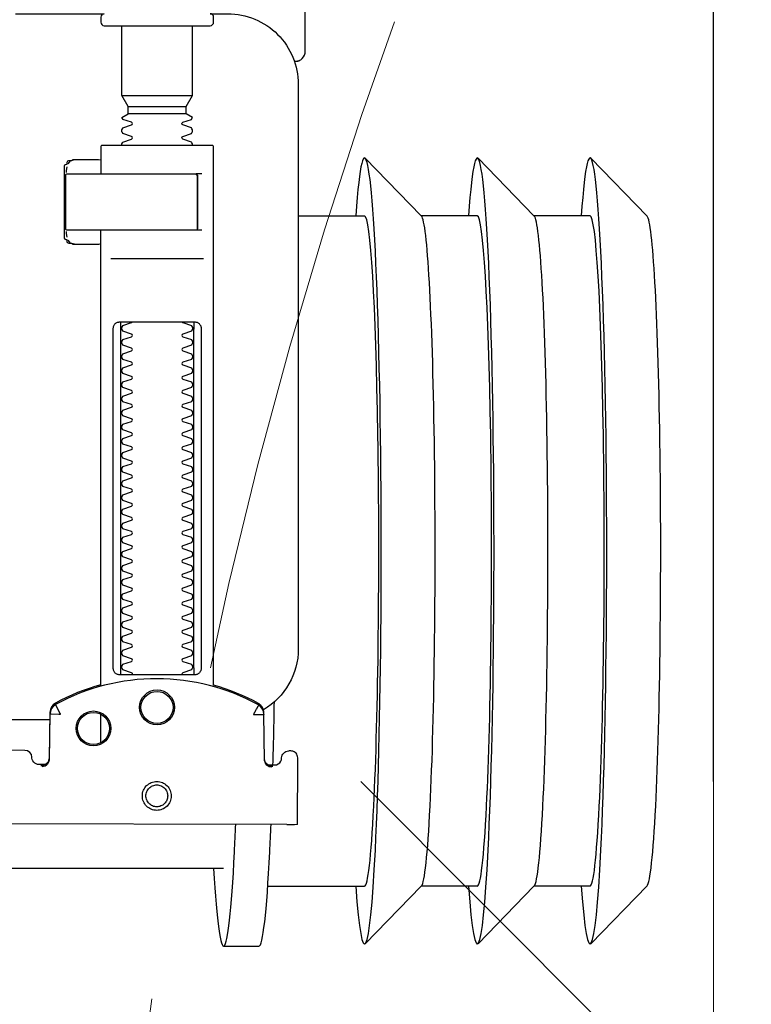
# Model space of a CAD drawing. Header units: millimetres. Extents: x 15214 to 140083, y -437840 to -79279.
# Tile 426 of 656: x 59481 to 59492, y -194631 to -194617. Entities that reach past the tile are written whole.
import ezdxf

# ---------------------------------------------------------------- set-up
doc = ezdxf.new("R2010")
doc.units = ezdxf.units.MM
doc.linetypes.add('HIDDEN2', pattern=[4.7625, 3.175, -1.5875])
doc.layers.get('0').update_dxf_attribs({"lineweight": 0})
doc.layers.add('0-wypos-sanitarne', color=1, linetype='Continuous')
doc.layers.add('Wyburzenia', color=7, linetype='Continuous', lineweight=13, true_color=0xb0b0b0)
doc.layers.add('WYMIAROWANIE', color=1, linetype='Continuous', lineweight=13)
doc.styles.add('TXT', font='simplex.shx')
doc.dimstyles.new('DIM50', dxfattribs={"dimscale": 5, "dimtxt": 2, "dimasz": 1, "dimexe": 0, "dimexo": 0, "dimgap": 0.5, "dimtad": 1, "dimdec": 4, "dimrnd": 0.5, "dimdsep": 46, "dimtxsty": 'TXT', "dimblk": 'TICK1', "dimblk1": 'TICK1', "dimblk2": 'TICK1', "dimsah": 1, "dimcen": 0, "dimse1": 1, "dimse2": 1, "dimclrd": 1, "dimclre": 7, "dimclrt": 9, "dimadec": 0, "dimazin": 0, "dimtfac": 1, "dimtdec": 4, "dimtmove": 2, "dimatfit": 3, "dimldrblk": 'TICK1', "dimfxl": 1, "dimtolj": 1, "dimarcsym": 0})

# ---------------------------------------------------------------- blocks, each defined once
blk = doc.blocks.new('TICK1')
at = {"color": 0}
for p, q in [((0, -1.4), (0, 1.4)), ((0, 0), (-1, 0))]:
    blk.add_line(p, q, dxfattribs=at)
at = {"color": 2}
blk.add_line((-1, -1), (1, 1), dxfattribs=at)
blk = doc.blocks.new('*D40')
at = {"layer": 'DEFPOINTS', "color": 0, "transparency": 16777216}
for p in [(59491.23, -194548.588), (59530.873, -194548.588), (59461.873, -194632.588)]:
    blk.add_point(p, dxfattribs=at)
at = {"layer": 'WYMIAROWANIE', "color": 1, "lineweight": -2, "transparency": 16777216}
blk.add_line((59491.23, -194627.588), (59491.23, -194553.588), dxfattribs=at)
at = {"layer": 'WYMIAROWANIE', "color": 1, "lineweight": -2, "transparency": 16777216, "xscale": 5, "yscale": 5, "zscale": 5}
for p, rotation in [((59491.23, -194548.588), 90), ((59491.23, -194632.588), 270)]:
    blk.add_blockref('TICK1', p, dxfattribs=dict(at, rotation=rotation))
at = {"layer": 'WYMIAROWANIE', "color": 9, "transparency": 16777216, "insert": (59484.98, -194590.588), "char_height": 7.5, "attachment_point": 5, "rotation": 90, "style": 'TXT'}
blk.add_mtext('\\A1;84', dxfattribs=at)
blk = doc.blocks.new('99400_TOP')
for points in [[(-0.24944, 0.17326), (-0.24147, 0.18145)], [(-0.24136, 0.17331), (-0.23341, 0.17331), (-0.22548, 0.18145)], [(-0.22538, 0.17331), (-0.21743, 0.17331), (-0.2095, 0.18145)], [(-0.18941, 0.18181), (-0.19441, 0.18181)], [(-0.19567, 0.17331), (-0.20939, 0.17331)], [(-0.18941, 0.17081), (-0.04454, 0.17081), (-0.04035, 0.17071), (-0.03616, 0.17042), (-0.032, 0.16993), (-0.02786, 0.16925), (-0.02376, 0.16837), (-0.0197, 0.16731), (-0.0157, 0.16606), (-0.01176, 0.16462), (-0.00789, 0.163), (-0.0041, 0.1612), (-0.0004, 0.15923), (0.0032, 0.15708), (0.00671, 0.15478), (0.0101, 0.1523), (0.01337, 0.14968)], [(-0.19839, 0.16455), (-0.11148, 0.16437)], [(-0.19593, 0.15629), (-0.19608, 0.15629), (-0.19638, 0.15629), (-0.19593, 0.1562), (-0.19577, 0.15614), (-0.19563, 0.15605), (-0.19551, 0.15594), (-0.1954, 0.15581), (-0.19532, 0.15567), (-0.19526, 0.15551), (-0.19523, 0.15535)], [(-0.16479, 0.14865), (-0.16466, 0.1552), (-0.16464, 0.15536), (-0.1646, 0.15551), (-0.16454, 0.15566), (-0.16445, 0.15579), (-0.16435, 0.15591), (-0.16422, 0.15601), (-0.16408, 0.15609), (-0.16394, 0.15614), (-0.16348, 0.15622), (-0.1638, 0.15623), (-0.16395, 0.15623)], [(-0.172, 0.15297), (-0.172, 0.14892)], [(0.16493, 0.14968), (-0.16477, 0.14968)], [(-0.172, 0.14497), (-0.172, 0.08036)], [(-0.1852, 0.14236), (-0.1852, 0.09436)], [(-0.1748, 0.09436), (-0.1748, 0.14236)], [(-0.17342, 0.08436), (-0.18658, 0.08436)], [(-0.172, 0.0823), (-0.17167, 0.08236), (-0.1682, 0.08236), (-0.16809, 0.08236), (-0.16798, 0.08234), (-0.16789, 0.08225), (-0.16779, 0.08224), (-0.16762, 0.08223), (-0.16752, 0.08223), (-0.16741, 0.08221), (-0.1673, 0.08214), (-0.16725, 0.082), (-0.16725, 0.08174), (-0.16711, 0.08172), (-0.16701, 0.08168), (-0.16693, 0.08162), (-0.16687, 0.08148), (-0.16687, 0.07124), (-0.16691, 0.07111), (-0.16701, 0.07103), (-0.16725, 0.07098), (-0.16725, 0.07071), (-0.16728, 0.07061), (-0.16735, 0.07054), (-0.16746, 0.0705), (-0.16762, 0.07049), (-0.16775, 0.07048), (-0.16789, 0.07046), (-0.16797, 0.07039), (-0.16807, 0.07036), (-0.1682, 0.07036), (-0.17167, 0.07036), (-0.172, 0.07041)], [(-0.16829, 0.08235), (-0.16772, 0.08221), (-0.16738, 0.08176)], [(-0.16723, 0.08135), (-0.16714, 0.08082), (-0.16713, 0.08055)], [(-0.18633, 0.08036), (-0.17526, 0.08036), (-0.17367, 0.08036)], [(-0.24944, 0.07835), (-0.24147, 0.07016)], [(-0.24136, 0.07831), (-0.23341, 0.07831), (-0.22548, 0.07016)], [(-0.22538, 0.07831), (-0.21743, 0.07831), (-0.2095, 0.07016)], [(-0.2, 0.07831), (-0.20939, 0.07831)], [(-0.18633, 0.07236), (-0.1855, 0.07236), (-0.18567, 0.07246), (-0.1857, 0.07256)], [(-0.16713, 0.07216), (-0.16714, 0.0719), (-0.16723, 0.07137)], [(-0.16738, 0.07096), (-0.16772, 0.07051), (-0.16829, 0.07036)], [(-0.1841, 0.06388), (-0.1759, 0.06388)], [(-0.1759, 0.06282), (-0.1841, 0.06282)], [(-0.175, 0.06126), (-0.185, 0.06126)], [(-0.20001, 0.05638), (-0.19987, 0.05642), (-0.19976, 0.05645), (-0.19962, 0.05647), (-0.19948, 0.05647)], [(-0.20099, 0.05497), (-0.20099, 0.00998)]]:
    blk.add_lwpolyline(points)
for points in [[(-0.19989, 0.16454), (-0.19995, 0.15554, 0.009369), (-0.19993, 0.15511), (-0.19991, 0.15494), (-0.19986, 0.15477), (-0.19978, 0.15461), (-0.19968, 0.15447), (-0.19955, 0.15435), (-0.1994, 0.15426), (-0.19924, 0.15419), (-0.19907, 0.15415), (-0.19895, 0.15414), (-0.1988, 0.15414)], [(-0.16412, 0.15607), (-0.16324, 0.15607), (-0.16303, 0.15604), (-0.16282, 0.15598), (-0.16264, 0.15587), (-0.16249, 0.15572), (-0.16236, 0.15555), (-0.16228, 0.15535), (-0.16224, 0.15515, 0.002299), (-0.16224, 0.15503, 0.40455), (-0.16124, 0.15406), (-0.11145, 0.15396)], [(-0.19623, 0.15644), (-0.19587, 0.15638), (-0.19555, 0.15617), (-0.19533, 0.15585), (-0.19523, 0.1555), (-0.19513, 0.14894), (-0.19513, 0.14888, 0.265347), (-0.19435, 0.14762, 0.125711), (-0.17997, 0.14391, 0.125711), (-0.16558, 0.14756, 0.26954), (-0.16479, 0.14885), (-0.16467, 0.1554), (-0.16464, 0.15562), (-0.16456, 0.15583), (-0.16444, 0.15601), (-0.16428, 0.15617), (-0.16409, 0.15628), (-0.16388, 0.15635), (-0.16368, 0.15638)], [(-0.19576, 0.15613), (-0.19665, 0.15613, 0.282591), (-0.19753, 0.15558), (-0.19757, 0.15549), (-0.19761, 0.15538), (-0.19763, 0.15529), (-0.19764, 0.15514, -0.415352), (-0.19864, 0.15414)], [(-0.15993, 0.04968), (-0.17248, 0.04968, 0.405519), (-0.172, 0.05018), (-0.172, 0.05088, 0.414214), (-0.1725, 0.05138), (-0.1875, 0.05138, 0.414214), (-0.188, 0.05088), (-0.188, 0.05018, 0.405519), (-0.18751, 0.04968), (-0.19, 0.04968, -0.414214), (-0.2, 0.05968), (-0.2, 0.13968, -0.266001), (-0.19506, 0.1483)], [(-0.19512, 0.14869), (-0.19511, 0.1485), (-0.19509, 0.1484), (-0.19506, 0.1483), (-0.19503, 0.1482), (-0.19498, 0.1481), (-0.19493, 0.148), (-0.19488, 0.14791), (-0.19482, 0.14782), (-0.19475, 0.14774), (-0.19467, 0.14766), (-0.1946, 0.14759), (-0.19451, 0.14753), (-0.19443, 0.14747), (-0.19434, 0.14742), (-0.19358, 0.14701), (-0.19281, 0.14663), (-0.19203, 0.14628), (-0.19124, 0.14594), (-0.19044, 0.14563), (-0.18964, 0.14534), (-0.18882, 0.14507), (-0.188, 0.14483), (-0.188, 0.06856, 0.414214), (-0.1878, 0.06836), (-0.17545, 0.06836), (-0.1722, 0.06836, 0.414214), (-0.172, 0.06856), (-0.172, 0.07236)], [(-0.172, 0.14478), (-0.17117, 0.14502), (-0.17034, 0.14528), (-0.16952, 0.14557), (-0.16871, 0.14588), (-0.16791, 0.14622), (-0.16712, 0.14657), (-0.16635, 0.14695), (-0.16558, 0.14736), (-0.16557, 0.14736, 0.269546), (-0.16479, 0.14865)], [(-0.18353, 0.09336, 0.182836), (-0.18364, 0.09345), (-0.18485, 0.09386, 0.050055), (-0.185, 0.09412), (-0.185, 0.0944, 0.050055), (-0.18485, 0.09466), (-0.18364, 0.09507, 0.719897), (-0.18364, 0.09545), (-0.18485, 0.09586, 0.050055), (-0.185, 0.09612), (-0.185, 0.0964, 0.050055), (-0.18485, 0.09666), (-0.18364, 0.09707, 0.719897), (-0.18364, 0.09745), (-0.18485, 0.09786, 0.050055), (-0.185, 0.09812), (-0.185, 0.0984, 0.050055), (-0.18485, 0.09866), (-0.18364, 0.09907, 0.719897), (-0.18364, 0.09945), (-0.18485, 0.09986, 0.050055), (-0.185, 0.10012), (-0.185, 0.1004, 0.050055), (-0.18485, 0.10066), (-0.18364, 0.10107, 0.719897), (-0.18364, 0.10145), (-0.18485, 0.10186, 0.050055), (-0.185, 0.10212), (-0.185, 0.1024, 0.050055), (-0.18485, 0.10266), (-0.18364, 0.10307, 0.719897), (-0.18364, 0.10345), (-0.18485, 0.10386, 0.050055), (-0.185, 0.10412), (-0.185, 0.1044, 0.050055), (-0.18485, 0.10466), (-0.18364, 0.10507, 0.719897), (-0.18364, 0.10545), (-0.18485, 0.10586, 0.050055), (-0.185, 0.10612), (-0.185, 0.1064, 0.050055), (-0.18485, 0.10666), (-0.18364, 0.10707, 0.719897), (-0.18364, 0.10745), (-0.18485, 0.10786, 0.050055), (-0.185, 0.10812), (-0.185, 0.1084, 0.050055), (-0.18485, 0.10866), (-0.18364, 0.10907, 0.719897), (-0.18364, 0.10945), (-0.18485, 0.10986, 0.050055), (-0.185, 0.11012), (-0.185, 0.1104, 0.050055), (-0.18485, 0.11066), (-0.18364, 0.11107, 0.719897), (-0.18364, 0.11145), (-0.18485, 0.11186, 0.050055), (-0.185, 0.11212), (-0.185, 0.1124, 0.050055), (-0.18485, 0.11266), (-0.18364, 0.11307, 0.719897), (-0.18364, 0.11345), (-0.18485, 0.11386, 0.050055), (-0.185, 0.11412), (-0.185, 0.1144, 0.050055), (-0.18485, 0.11466), (-0.18364, 0.11507, 0.719897), (-0.18364, 0.11545), (-0.18485, 0.11586, 0.050055), (-0.185, 0.11612), (-0.185, 0.1164, 0.050055), (-0.18485, 0.11666), (-0.18364, 0.11707, 0.719897), (-0.18364, 0.11745), (-0.18485, 0.11786, 0.050055), (-0.185, 0.11812), (-0.185, 0.1184, 0.050055), (-0.18485, 0.11866), (-0.18364, 0.11907, 0.719897), (-0.18364, 0.11945), (-0.18485, 0.11986, 0.050055), (-0.185, 0.12012), (-0.185, 0.1204, 0.050055), (-0.18485, 0.12066), (-0.18364, 0.12107, 0.719897), (-0.18364, 0.12145), (-0.18485, 0.12186, 0.050055), (-0.185, 0.12212), (-0.185, 0.1224, 0.050055), (-0.18485, 0.12266), (-0.18364, 0.12307, 0.719897), (-0.18364, 0.12345), (-0.18485, 0.12386, 0.050055), (-0.185, 0.12412), (-0.185, 0.1244, 0.050055), (-0.18485, 0.12466), (-0.18364, 0.12507, 0.719897), (-0.18364, 0.12545), (-0.18485, 0.12586, 0.050055), (-0.185, 0.12612), (-0.185, 0.1264, 0.050055), (-0.18485, 0.12666), (-0.18364, 0.12707, 0.719897), (-0.18364, 0.12745), (-0.18485, 0.12786, 0.050055), (-0.185, 0.12812), (-0.185, 0.1284, 0.050055), (-0.18485, 0.12866), (-0.18364, 0.12907, 0.719897), (-0.18364, 0.12945), (-0.18485, 0.12986, 0.050055), (-0.185, 0.13012), (-0.185, 0.1304, 0.050055), (-0.18485, 0.13066), (-0.18364, 0.13107, 0.719897), (-0.18364, 0.13145), (-0.18485, 0.13186, 0.050055), (-0.185, 0.13212), (-0.185, 0.1324, 0.050055), (-0.18485, 0.13266), (-0.18364, 0.13307, 0.719897), (-0.18364, 0.13345), (-0.18485, 0.13386, 0.050055), (-0.185, 0.13412), (-0.185, 0.1344, 0.050055), (-0.18485, 0.13466), (-0.18364, 0.13507, 0.719897), (-0.18364, 0.13545), (-0.18485, 0.13586, 0.050055), (-0.185, 0.13612), (-0.185, 0.1364, 0.050055), (-0.18485, 0.13666), (-0.18364, 0.13707, 0.719897), (-0.18364, 0.13745), (-0.18485, 0.13786, 0.050055), (-0.185, 0.13812), (-0.185, 0.1384, 0.050055), (-0.18485, 0.13866), (-0.18364, 0.13907, 0.719897), (-0.18364, 0.13945), (-0.18485, 0.13986, 0.050055), (-0.185, 0.14012), (-0.185, 0.1404, 0.050055), (-0.18485, 0.14066), (-0.18364, 0.14107, 0.719897), (-0.18364, 0.14145), (-0.18485, 0.14186, 0.050055), (-0.185, 0.14212), (-0.185, 0.1424, 0.050055), (-0.18485, 0.14266), (-0.18364, 0.14307, 0.474594), (-0.18353, 0.14336)], [(-0.17647, 0.14336, 0.474594), (-0.17636, 0.14307), (-0.17514, 0.14266, 0.050055), (-0.175, 0.1424), (-0.175, 0.14212, 0.050055), (-0.17514, 0.14186), (-0.17636, 0.14145, 0.719897), (-0.17636, 0.14107), (-0.17514, 0.14066, 0.050055), (-0.175, 0.1404), (-0.175, 0.14012, 0.050055), (-0.17514, 0.13986), (-0.17636, 0.13945, 0.719897), (-0.17636, 0.13907), (-0.17514, 0.13866, 0.050055), (-0.175, 0.1384), (-0.175, 0.13812, 0.050055), (-0.17514, 0.13786), (-0.17636, 0.13745, 0.719897), (-0.17636, 0.13707), (-0.17514, 0.13666, 0.050055), (-0.175, 0.1364), (-0.175, 0.13612, 0.050055), (-0.17514, 0.13586), (-0.17636, 0.13545, 0.719897), (-0.17636, 0.13507), (-0.17514, 0.13466, 0.050055), (-0.175, 0.1344), (-0.175, 0.13412, 0.050055), (-0.17514, 0.13386), (-0.17636, 0.13345, 0.719897), (-0.17636, 0.13307), (-0.17514, 0.13266, 0.050055), (-0.175, 0.1324), (-0.175, 0.13212, 0.050055), (-0.17514, 0.13186), (-0.17636, 0.13145, 0.719897), (-0.17636, 0.13107), (-0.17514, 0.13066, 0.050055), (-0.175, 0.1304), (-0.175, 0.13012, 0.050055), (-0.17514, 0.12986), (-0.17636, 0.12945, 0.719897), (-0.17636, 0.12907), (-0.17514, 0.12866, 0.050055), (-0.175, 0.1284), (-0.175, 0.12812, 0.050055), (-0.17514, 0.12786), (-0.17636, 0.12745, 0.719897), (-0.17636, 0.12707), (-0.17514, 0.12666, 0.050055), (-0.175, 0.1264), (-0.175, 0.12612, 0.050055), (-0.17514, 0.12586), (-0.17636, 0.12545, 0.719897), (-0.17636, 0.12507), (-0.17514, 0.12466, 0.050055), (-0.175, 0.1244), (-0.175, 0.12412, 0.050055), (-0.17514, 0.12386), (-0.17636, 0.12345, 0.719897), (-0.17636, 0.12307), (-0.17514, 0.12266, 0.050055), (-0.175, 0.1224), (-0.175, 0.12212, 0.050055), (-0.17514, 0.12186), (-0.17636, 0.12145, 0.719897), (-0.17636, 0.12107), (-0.17514, 0.12066, 0.050055), (-0.175, 0.1204), (-0.175, 0.12012, 0.050055), (-0.17514, 0.11986), (-0.17636, 0.11945, 0.719897), (-0.17636, 0.11907), (-0.17514, 0.11866, 0.050055), (-0.175, 0.1184), (-0.175, 0.11812, 0.050055), (-0.17514, 0.11786), (-0.17636, 0.11745, 0.719897), (-0.17636, 0.11707), (-0.17514, 0.11666, 0.050055), (-0.175, 0.1164), (-0.175, 0.11612, 0.050055), (-0.17514, 0.11586), (-0.17636, 0.11545, 0.719897), (-0.17636, 0.11507), (-0.17514, 0.11466, 0.050055), (-0.175, 0.1144), (-0.175, 0.11412, 0.050055), (-0.17514, 0.11386), (-0.17636, 0.11345, 0.719897), (-0.17636, 0.11307), (-0.17514, 0.11266, 0.050055), (-0.175, 0.1124), (-0.175, 0.11212, 0.050055), (-0.17514, 0.11186), (-0.17636, 0.11145, 0.719897), (-0.17636, 0.11107), (-0.17514, 0.11066, 0.050055), (-0.175, 0.1104), (-0.175, 0.11012, 0.050055), (-0.17514, 0.10986), (-0.17636, 0.10945, 0.719897), (-0.17636, 0.10907), (-0.17514, 0.10866, 0.050055), (-0.175, 0.1084), (-0.175, 0.10812, 0.050055), (-0.17514, 0.10786), (-0.17636, 0.10745, 0.719897), (-0.17636, 0.10707), (-0.17514, 0.10666, 0.050055), (-0.175, 0.1064), (-0.175, 0.10612, 0.050055), (-0.17514, 0.10586), (-0.17636, 0.10545, 0.719897), (-0.17636, 0.10507), (-0.17514, 0.10466, 0.050055), (-0.175, 0.1044), (-0.175, 0.10412, 0.050055), (-0.17514, 0.10386), (-0.17636, 0.10345, 0.719897), (-0.17636, 0.10307), (-0.17514, 0.10266, 0.050055), (-0.175, 0.1024), (-0.175, 0.10212, 0.050055), (-0.17514, 0.10186), (-0.17636, 0.10145, 0.719897), (-0.17636, 0.10107), (-0.17514, 0.10066, 0.050055), (-0.175, 0.1004), (-0.175, 0.10012, 0.050055), (-0.17514, 0.09986), (-0.17636, 0.09945, 0.719897), (-0.17636, 0.09907), (-0.17514, 0.09866, 0.050055), (-0.175, 0.0984), (-0.175, 0.09812, 0.050055), (-0.17514, 0.09786), (-0.17636, 0.09745, 0.719897), (-0.17636, 0.09707), (-0.17514, 0.09666, 0.050055), (-0.175, 0.0964), (-0.175, 0.09612, 0.050055), (-0.17514, 0.09586), (-0.17636, 0.09545, 0.719897), (-0.17636, 0.09507), (-0.17514, 0.09466, 0.050055), (-0.175, 0.0944), (-0.175, 0.09412, 0.050055), (-0.17514, 0.09386), (-0.17636, 0.09345, 0.182836), (-0.17647, 0.09336)], [(-0.1857, 0.08016), (-0.1857, 0.07256), (-0.1857, 0.08016), (-0.18567, 0.08026), (-0.18559, 0.08034), (-0.17695, 0.08036), (-0.16725, 0.08036, -0.414214), (-0.16705, 0.08016), (-0.16705, 0.07256, -0.414214), (-0.16725, 0.07236), (-0.18543, 0.07236), (-0.18553, 0.0724), (-0.18559, 0.07256)], [(-0.185, 0.06836), (-0.185, 0.06812, -0.050055), (-0.18485, 0.06786), (-0.18364, 0.06745, -0.719897), (-0.18364, 0.06707), (-0.18485, 0.06666, -0.050055), (-0.185, 0.0664), (-0.185, 0.06612, -0.050055), (-0.18485, 0.06586), (-0.18364, 0.06545, -0.719897), (-0.18364, 0.06507), (-0.18485, 0.06466, -0.050055), (-0.185, 0.0644), (-0.1841, 0.06388), (-0.1841, 0.06282), (-0.185, 0.06126), (-0.185, 0.05138)], [(-0.175, 0.06836), (-0.175, 0.06812, 0.050055), (-0.17514, 0.06786), (-0.17636, 0.06745, 0.719897), (-0.17636, 0.06707), (-0.17514, 0.06666, 0.050055), (-0.175, 0.0664), (-0.175, 0.06612, 0.050055), (-0.17514, 0.06586), (-0.17636, 0.06545, 0.719897), (-0.17636, 0.06507), (-0.17514, 0.06466, 0.050055), (-0.175, 0.0644), (-0.1759, 0.06388), (-0.1759, 0.06282), (-0.175, 0.06126), (-0.175, 0.05138)], [(-0.20011, 0.05634, 0.091301), (-0.20055, 0.05604, 0.198909), (-0.20099, 0.05497)], [(-0.19944, 0.0564, 0.170835), (-0.20011, 0.05634)]]:
    blk.add_lwpolyline(points, format="xyb")
for points in [[(-0.17994, 0.16256), (-0.17974, 0.16255), (-0.17954, 0.16252), (-0.17934, 0.16247), (-0.17915, 0.1624), (-0.17897, 0.16231), (-0.1788, 0.16221), (-0.17864, 0.16209), (-0.17849, 0.16196), (-0.17836, 0.16181), (-0.17824, 0.16165), (-0.17813, 0.16147), (-0.17805, 0.16129), (-0.17798, 0.1611), (-0.17793, 0.16091), (-0.1779, 0.16071), (-0.17789, 0.16051), (-0.1779, 0.16031), (-0.17793, 0.16011), (-0.17798, 0.15991), (-0.17805, 0.15972), (-0.17814, 0.15954), (-0.17824, 0.15937), (-0.17836, 0.15921), (-0.1785, 0.15906), (-0.17865, 0.15893), (-0.17881, 0.15881), (-0.17898, 0.1587), (-0.17916, 0.15862), (-0.17935, 0.15855), (-0.17955, 0.1585), (-0.17975, 0.15847), (-0.17995, 0.15846), (-0.18015, 0.15847), (-0.18035, 0.1585), (-0.18054, 0.15855), (-0.18073, 0.15862), (-0.18091, 0.15871), (-0.18108, 0.15881), (-0.18124, 0.15893), (-0.18139, 0.15907), (-0.18153, 0.15922), (-0.18165, 0.15938), (-0.18175, 0.15955), (-0.18184, 0.15973), (-0.1819, 0.15992), (-0.18195, 0.16012), (-0.18198, 0.16031), (-0.18199, 0.16052), (-0.18198, 0.16072), (-0.18195, 0.16091), (-0.1819, 0.16111), (-0.18183, 0.1613), (-0.18175, 0.16148), (-0.18164, 0.16165), (-0.18152, 0.16181), (-0.18139, 0.16196), (-0.18124, 0.1621), (-0.18108, 0.16222), (-0.1809, 0.16232), (-0.18072, 0.1624), (-0.18053, 0.16247), (-0.18034, 0.16252), (-0.18014, 0.16255)], [(-0.17994, 0.16205), (-0.17979, 0.16205), (-0.17964, 0.16202), (-0.17949, 0.16199), (-0.17935, 0.16194), (-0.17921, 0.16187), (-0.17908, 0.16179), (-0.17896, 0.1617), (-0.17884, 0.1616), (-0.17874, 0.16149), (-0.17865, 0.16136), (-0.17857, 0.16123), (-0.17851, 0.1611), (-0.17846, 0.16095), (-0.17842, 0.1608), (-0.1784, 0.16065), (-0.17839, 0.1605), (-0.1784, 0.16035), (-0.17842, 0.1602), (-0.17846, 0.16005), (-0.17851, 0.15991), (-0.17858, 0.15977), (-0.17866, 0.15964), (-0.17875, 0.15952), (-0.17885, 0.15941), (-0.17896, 0.1593), (-0.17908, 0.15921), (-0.17921, 0.15914), (-0.17935, 0.15907), (-0.1795, 0.15902), (-0.17964, 0.15898), (-0.17979, 0.15896), (-0.17995, 0.15895), (-0.1801, 0.15896), (-0.18025, 0.15899), (-0.18039, 0.15902), (-0.18054, 0.15907), (-0.18067, 0.15914), (-0.18081, 0.15922), (-0.18093, 0.15931), (-0.18104, 0.15941), (-0.18114, 0.15952), (-0.18123, 0.15965), (-0.18131, 0.15978), (-0.18138, 0.15991), (-0.18143, 0.16006), (-0.18146, 0.16021), (-0.18148, 0.16036), (-0.18149, 0.16051), (-0.18148, 0.16066), (-0.18146, 0.16081), (-0.18142, 0.16096), (-0.18137, 0.1611), (-0.18131, 0.16124), (-0.18123, 0.16137), (-0.18114, 0.16149), (-0.18104, 0.1616), (-0.18092, 0.1617), (-0.1808, 0.1618), (-0.18067, 0.16187), (-0.18053, 0.16194), (-0.18039, 0.16199), (-0.18024, 0.16203), (-0.18009, 0.16205)], [(-0.17471, 0.14336), (-0.17462, 0.14336), (-0.17454, 0.14335), (-0.17445, 0.14333), (-0.17436, 0.14331), (-0.17428, 0.14327), (-0.1742, 0.14323), (-0.17413, 0.14318), (-0.17406, 0.14313), (-0.174, 0.14306), (-0.17394, 0.14299), (-0.17389, 0.1429), (-0.17384, 0.1428), (-0.1738, 0.1427), (-0.17378, 0.14259), (-0.17376, 0.14247), (-0.17375, 0.14236), (-0.17375, 0.09436), (-0.17376, 0.09424), (-0.17378, 0.09413), (-0.1738, 0.09402), (-0.17384, 0.09391), (-0.17389, 0.09382), (-0.17394, 0.09373), (-0.174, 0.09366), (-0.17406, 0.09359), (-0.17413, 0.09353), (-0.1742, 0.09349), (-0.17428, 0.09344), (-0.17436, 0.09341), (-0.17445, 0.09339), (-0.17454, 0.09337), (-0.17462, 0.09336), (-0.17471, 0.09336), (-0.18529, 0.09336), (-0.18538, 0.09336), (-0.18546, 0.09337), (-0.18555, 0.09339), (-0.18564, 0.09341), (-0.18572, 0.09344), (-0.1858, 0.09349), (-0.18587, 0.09353), (-0.18594, 0.09359), (-0.186, 0.09366), (-0.18606, 0.09373), (-0.18611, 0.09382), (-0.18616, 0.09391), (-0.1862, 0.09402), (-0.18622, 0.09413), (-0.18624, 0.09424), (-0.18624, 0.09436), (-0.18624, 0.14236), (-0.18624, 0.14247), (-0.18622, 0.14259), (-0.1862, 0.1427), (-0.18616, 0.1428), (-0.18611, 0.1429), (-0.18606, 0.14299), (-0.186, 0.14306), (-0.18594, 0.14313), (-0.18587, 0.14318), (-0.1858, 0.14323), (-0.18572, 0.14327), (-0.18564, 0.14331), (-0.18555, 0.14333), (-0.18546, 0.14335), (-0.18538, 0.14336), (-0.18529, 0.14336)]]:
    blk.add_lwpolyline(points, close=True)
for points in [[(-0.19435, 0.14766), (-0.19435, 0.14766), (-0.19435, 0.14766), (-0.19435, 0.14766), (-0.19435, 0.14766), (-0.19435, 0.14766), (-0.19434, 0.14766), (-0.19434, 0.14766), (-0.19434, 0.14766), (-0.19434, 0.14766), (-0.19434, 0.14766), (-0.19435, 0.14766), (-0.19435, 0.14766), (-0.19435, 0.14766), (-0.19435, 0.14766), (-0.19435, 0.14766), (-0.19435, 0.14766), (-0.19435, 0.14766), (-0.19435, 0.14766), (-0.19435, 0.14767), (-0.19435, 0.14767), (-0.19435, 0.14767), (-0.19435, 0.14767), (-0.19435, 0.14767), (-0.19435, 0.14767), (-0.19435, 0.14768), (-0.19434, 0.14768), (-0.19434, 0.14768), (-0.19434, 0.14769), (-0.19434, 0.14769), (-0.19433, 0.1477), (-0.19433, 0.1477), (-0.19433, 0.14771), (-0.19433, 0.14771), (-0.19433, 0.14772), (-0.19432, 0.14772), (-0.19432, 0.14773), (-0.19432, 0.14773), (-0.19431, 0.14774), (-0.19431, 0.14774), (-0.19431, 0.14775), (-0.1943, 0.14776), (-0.1943, 0.14776), (-0.1943, 0.14777), (-0.19429, 0.14778), (-0.19429, 0.14779), (-0.19428, 0.14779), (-0.19428, 0.1478), (-0.19428, 0.14781), (-0.19427, 0.14782), (-0.19427, 0.14783), (-0.19426, 0.14784), (-0.19426, 0.14784), (-0.19425, 0.14785), (-0.19425, 0.14786), (-0.19424, 0.14787), (-0.19424, 0.14788), (-0.19423, 0.14789), (-0.19423, 0.1479), (-0.19422, 0.14791), (-0.19421, 0.14792), (-0.19421, 0.14793), (-0.1942, 0.14794), (-0.1942, 0.14796), (-0.19419, 0.14797), (-0.19418, 0.14798), (-0.19418, 0.14799), (-0.19417, 0.148), (-0.19416, 0.14801), (-0.19416, 0.14803), (-0.19415, 0.14804), (-0.19414, 0.14806), (-0.19412, 0.14809), (-0.19411, 0.14812), (-0.19409, 0.14814), (-0.19408, 0.14817), (-0.19406, 0.1482), (-0.19405, 0.14823), (-0.19395, 0.14841), (-0.19393, 0.14844), (-0.19389, 0.14851), (-0.19388, 0.14854), (-0.19386, 0.14858), (-0.19384, 0.14861), (-0.19382, 0.14864), (-0.1938, 0.14868), (-0.19378, 0.14871), (-0.19376, 0.14875), (-0.19375, 0.14877), (-0.19375, 0.14878), (-0.19374, 0.14878), (-0.19373, 0.1488), (-0.19373, 0.14881), (-0.19372, 0.14882), (-0.19372, 0.14883), (-0.19371, 0.14884), (-0.19371, 0.14885), (-0.1937, 0.14885), (-0.1937, 0.14886), (-0.1937, 0.14886), (-0.1937, 0.14886), (-0.1937, 0.14887), (-0.1937, 0.14887), (-0.19369, 0.14888), (-0.19369, 0.14889), (-0.19369, 0.14889), (-0.19368, 0.1489), (-0.19368, 0.1489), (-0.19368, 0.1489), (-0.19368, 0.14891), (-0.19367, 0.14891), (-0.19367, 0.14892), (-0.19366, 0.14892), (-0.19366, 0.14892), (-0.19365, 0.14893), (-0.19365, 0.14893), (-0.19364, 0.14894), (-0.19364, 0.14894), (-0.19364, 0.14894), (-0.19363, 0.14895), (-0.19363, 0.14895), (-0.19363, 0.14896), (-0.19363, 0.14896), (-0.19363, 0.14896), (-0.19363, 0.14897), (-0.19363, 0.14897), (-0.19363, 0.14898), (-0.19363, 0.14898), (-0.19363, 0.14899), (-0.19363, 0.14899), (-0.19364, 0.14899), (-0.19364, 0.149), (-0.19364, 0.149), (-0.19364, 0.149), (-0.19365, 0.149), (-0.19365, 0.149), (-0.19365, 0.149), (-0.19365, 0.149), (-0.19365, 0.149), (-0.19365, 0.149), (-0.19366, 0.149), (-0.19366, 0.149), (-0.19366, 0.149), (-0.19366, 0.149), (-0.19366, 0.149), (-0.19367, 0.149), (-0.19367, 0.149), (-0.19367, 0.149), (-0.19367, 0.149), (-0.19368, 0.149), (-0.19368, 0.149), (-0.19368, 0.149), (-0.19369, 0.149), (-0.19369, 0.14899), (-0.1937, 0.14899), (-0.1937, 0.14899), (-0.1937, 0.14899), (-0.19371, 0.14899), (-0.19371, 0.14899), (-0.19371, 0.14899), (-0.19372, 0.14898), (-0.19372, 0.14898), (-0.19373, 0.14898), (-0.19373, 0.14898), (-0.19373, 0.14898), (-0.19374, 0.14898), (-0.19374, 0.14898), (-0.19375, 0.14898), (-0.19375, 0.14899), (-0.19376, 0.14899), (-0.19376, 0.14899), (-0.19376, 0.14899), (-0.19377, 0.14899), (-0.19377, 0.14899), (-0.19377, 0.14899), (-0.19378, 0.14899), (-0.19378, 0.14899), (-0.19378, 0.14899), (-0.19378, 0.14899), (-0.19378, 0.14899), (-0.19379, 0.14899), (-0.19379, 0.14899), (-0.19379, 0.14899), (-0.1938, 0.14899), (-0.1938, 0.14899), (-0.19381, 0.14899), (-0.19381, 0.14899), (-0.19382, 0.14899), (-0.19382, 0.14899), (-0.19383, 0.14899), (-0.19384, 0.14899), (-0.19385, 0.14899), (-0.19385, 0.14899), (-0.19386, 0.14899), (-0.19387, 0.14899), (-0.19388, 0.14899), (-0.19388, 0.14899), (-0.19389, 0.14898), (-0.1939, 0.14898), (-0.19391, 0.14898), (-0.19392, 0.14898), (-0.19397, 0.14898), (-0.19398, 0.14898), (-0.19399, 0.14898), (-0.194, 0.14898), (-0.19401, 0.14898), (-0.19402, 0.14898), (-0.19403, 0.14898), (-0.19404, 0.14898), (-0.19406, 0.14898), (-0.19407, 0.14898), (-0.19408, 0.14898), (-0.19409, 0.14898), (-0.1941, 0.14898), (-0.19411, 0.14898), (-0.19416, 0.14898), (-0.19419, 0.14898), (-0.19421, 0.14898), (-0.19424, 0.14898), (-0.19426, 0.14898), (-0.19428, 0.14898), (-0.19431, 0.14898), (-0.19433, 0.14898), (-0.19435, 0.14898), (-0.19438, 0.14897), (-0.19455, 0.14897), (-0.19457, 0.14897), (-0.19459, 0.14897), (-0.19461, 0.14897), (-0.19463, 0.14897), (-0.19464, 0.14897), (-0.19465, 0.14897), (-0.19466, 0.14897), (-0.19467, 0.14897), (-0.19468, 0.14897), (-0.19469, 0.14897), (-0.1947, 0.14897), (-0.19471, 0.14897), (-0.19472, 0.14897), (-0.19473, 0.14897), (-0.19473, 0.14897), (-0.19474, 0.14897), (-0.19475, 0.14897), (-0.19476, 0.14897), (-0.19477, 0.14897), (-0.19478, 0.14897), (-0.19479, 0.14897), (-0.19479, 0.14897), (-0.1948, 0.14897), (-0.19481, 0.14897), (-0.19482, 0.14896), (-0.19483, 0.14896), (-0.19483, 0.14896), (-0.19484, 0.14896), (-0.19485, 0.14896), (-0.19486, 0.14896), (-0.19486, 0.14896), (-0.19487, 0.14896), (-0.19488, 0.14896), (-0.19489, 0.14896), (-0.19489, 0.14896), (-0.1949, 0.14896), (-0.19491, 0.14896), (-0.19491, 0.14896), (-0.19492, 0.14896), (-0.19493, 0.14896), (-0.19493, 0.14896), (-0.19494, 0.14896), (-0.19495, 0.14896), (-0.19495, 0.14896), (-0.19496, 0.14896), (-0.19497, 0.14896), (-0.19498, 0.14896), (-0.19499, 0.14896), (-0.19499, 0.14896), (-0.195, 0.14896), (-0.19501, 0.14896), (-0.19501, 0.14896), (-0.19502, 0.14896), (-0.19502, 0.14896), (-0.19503, 0.14896), (-0.19503, 0.14896), (-0.19504, 0.14896), (-0.19504, 0.14896), (-0.19504, 0.14896), (-0.19505, 0.14896), (-0.19505, 0.14896), (-0.19506, 0.14896), (-0.19506, 0.14896), (-0.19506, 0.14896), (-0.19507, 0.14896), (-0.19507, 0.14896), (-0.19508, 0.14896), (-0.19508, 0.14896), (-0.19508, 0.14896), (-0.19509, 0.14896), (-0.19509, 0.14896), (-0.19509, 0.14896), (-0.1951, 0.14896), (-0.1951, 0.14896), (-0.1951, 0.14896), (-0.1951, 0.14896), (-0.19511, 0.14896), (-0.19511, 0.14896), (-0.19511, 0.14896), (-0.19511, 0.14896), (-0.19511, 0.14896), (-0.19512, 0.14896), (-0.19512, 0.14896), (-0.19512, 0.14896), (-0.19512, 0.14896), (-0.19512, 0.14896), (-0.19512, 0.14896), (-0.19512, 0.14895), (-0.19513, 0.14895), (-0.19513, 0.14895), (-0.19513, 0.14895), (-0.19513, 0.14895), (-0.19513, 0.14895), (-0.19513, 0.14895), (-0.19513, 0.14895), (-0.19513, 0.14895), (-0.19513, 0.14895), (-0.19513, 0.14895), (-0.19513, 0.14895), (-0.19513, 0.14895), (-0.19513, 0.14895), (-0.19513, 0.14895), (-0.19513, 0.14896), (-0.19513, 0.14896), (-0.19513, 0.14896), (-0.19513, 0.14896), (-0.19513, 0.14896), (-0.19513, 0.14896), (-0.19513, 0.14896), (-0.19513, 0.14896), (-0.19513, 0.14896), (-0.19513, 0.14896), (-0.19513, 0.14896), (-0.19513, 0.14896), (-0.19513, 0.14896), (-0.19513, 0.14896), (-0.19513, 0.14896), (-0.19513, 0.14895), (-0.19513, 0.14895, 0.269547)], [(-0.1648, 0.14889), (-0.16481, 0.14889), (-0.16484, 0.1489), (-0.16497, 0.1489), (-0.16603, 0.14893), (-0.16612, 0.14893), (-0.16616, 0.14893), (-0.1662, 0.14893), (-0.16623, 0.14894), (-0.16627, 0.14895), (-0.1663, 0.14893), (-0.1663, 0.1489), (-0.16627, 0.14888), (-0.16625, 0.14885), (-0.16623, 0.14881), (-0.16621, 0.14878), (-0.16619, 0.14875), (-0.16561, 0.14767), (-0.16559, 0.14763), (-0.16558, 0.1476, 0.269546)]]:
    blk.add_lwpolyline(points, format="xyb", close=True)
for centre, radius in [((-0.17096, 0.15095), 0.00247), ((-0.17096, 0.15095), 0.00227), ((-0.17997, 0.14797), 0.00247), ((-0.17997, 0.14797), 0.00227)]:
    blk.add_circle(centre, radius)
for centre, major_axis, ratio, start_param, end_param in [((-0.24136, 0.12581), (0, 0.0557), 0.04256, 5.733752, 6.988802), ((-0.22538, 0.12581), (0, 0.0557), 0.04256, 5.733752, 6.988802), ((-0.20939, 0.12581), (0, 0.0557), 0.04256, 5.733752, 6.988802), ((-0.18941, 0.12581), (0, 0.056), 0.04256, 5.645661, 6.988802), ((-0.19441, 0.12581), (0, 0.056), 0.04256, 0, 0.705617), ((-0.24936, 0.12581), (0, 0.0475), 0.04256, 0.043665, 0.705617), ((-0.24136, 0.12581), (0, 0.0475), 0.04256, 0, 0.705617), ((-0.23337, 0.12581), (0, 0.0475), 0.04256, 0.043665, 0.705617), ((-0.22538, 0.12581), (0, 0.0475), 0.04256, 0, 0.705617), ((-0.21738, 0.12581), (0, 0.0475), 0.04256, 0.043665, 0.705617), ((-0.20939, 0.12581), (0, 0.0475), 0.04256, 0, 0.705617), ((-0.24136, 0.12581), (0, 0.0557), 0.04256, 0.705617, 3.691026), ((-0.22538, 0.12581), (0, 0.0557), 0.04256, 0.705617, 3.691026), ((-0.20939, 0.12581), (0, 0.0557), 0.04256, 0.705617, 3.691026), ((-0.19441, 0.12581), (0, 0.056), 0.04256, 0.705617, 0.806963), ((-0.18941, 0.12581), (0, 0.056), 0.04256, 0.705617, 0.807212), ((-0.19839, 0.16453), (-0.0015, 0), 0.008726, 4.712674, 6.283151), ((-0.24936, 0.12581), (0, 0.0475), 0.04256, 0.705617, 3.097928), ((-0.24136, 0.12581), (0, 0.0475), 0.04256, 0.705617, 3.141593), ((-0.23337, 0.12581), (0, 0.0475), 0.04256, 0.705617, 3.097928), ((-0.22538, 0.12581), (0, 0.0475), 0.04256, 0.705617, 3.141593), ((-0.21738, 0.12581), (0, 0.0475), 0.04256, 0.705617, 3.097928), ((-0.20939, 0.12581), (0, 0.0475), 0.04256, 0.705617, 3.141593), ((-0.19663, 0.15713), (-0.000002, -0.001), 0.000289, 6.274459, 6.283185), ((-0.19441, 0.12581), (0, 0.056), 0.04256, 0.998527, 1.179108), ((-0.16324, 0.15707), (-0.000002, -0.001), 0.000289, 6.274459, 6.283185), ((-0.19879, 0.15514), (-0.000011, -0.001), 0.706875, 0, 0.012337), ((-0.19844, 0.15414), (-0.000501, 0.000001), 0.008726, 0.786107, 1.14947), ((-0.19864, 0.15514), (-0.000006, -0.001), 0.408573, 0, 0.00956), ((-0.19463, 0.14876), (-0.0005, -0.000008), 0.017454, 0, 0.000137), ((-0.16529, 0.14886), (0.0005, -0.00001), 0.000006, 6.282744, 6.283185), ((-0.1852, 0.14236), (0, 0.001), 0.000289, 4.712389, 6.283185), ((-0.1748, 0.14236), (0, -0.001), 0.000289, 1.570796, 3.141593), ((-0.1852, 0.09436), (0, -0.001), 0.000289, 0, 1.570796), ((-0.1748, 0.09436), (0, -0.001), 0.000289, 0, 1.570796), ((-0.16763, 0.08203), (0.000004, 0.0002), 0.133184, 0.00502, 0.005026), ((-0.16723, 0.08153), (0.000013, 0.0002), 0.223, 0.006306, 0.006351), ((-0.16763, 0.07069), (0.000004, -0.0002), 0.133184, 6.278107, 6.278112), ((-0.16723, 0.07118), (0.000013, -0.0002), 0.223, 6.276731, 6.276777)]:
    blk.add_ellipse(centre, major_axis=major_axis, ratio=ratio, start_param=start_param, end_param=end_param)
blk = doc.blocks.new('A$Cff2eaf8b')
blk.add_blockref('99400_TOP', (0, -0.08218))

msp = doc.modelspace()

# ---------------------------------------------------------------- linework, layer by layer
at = {"layer": 'Wyburzenia', "linetype": 'HIDDEN2', "ltscale": 3}
msp.add_arc((59552.56735, -194640.5883), 70, 90, 180, dxfattribs=at)

# ---------------------------------------------------------------- block references
at = {"layer": '0-wypos-sanitarne', "xscale": 100, "yscale": 100, "zscale": 100, "rotation": 180}
msp.add_blockref('A$Cff2eaf8b', (59465.34499, -194619.95785), dxfattribs=at)

# ---------------------------------------------------------------- dimensions: what is measured, and where the dimension line sits
at = {"layer": 'WYMIAROWANIE'}
dim = msp.add_linear_dim(base=(59491.2305, -194548.5883), p1=(59461.87274, -194632.5883), p2=(59530.87274, -194548.5883), angle=90, dimstyle='DIM50', override={"dimtxt": 1.5, "dimfxl": 0}, dxfattribs=at)
dim.commit()
dim.dimension.update_dxf_attribs({"geometry": '*D40', "text_midpoint": (59484.9805, -194590.5883)})

doc.saveas('drawing.dxf')
